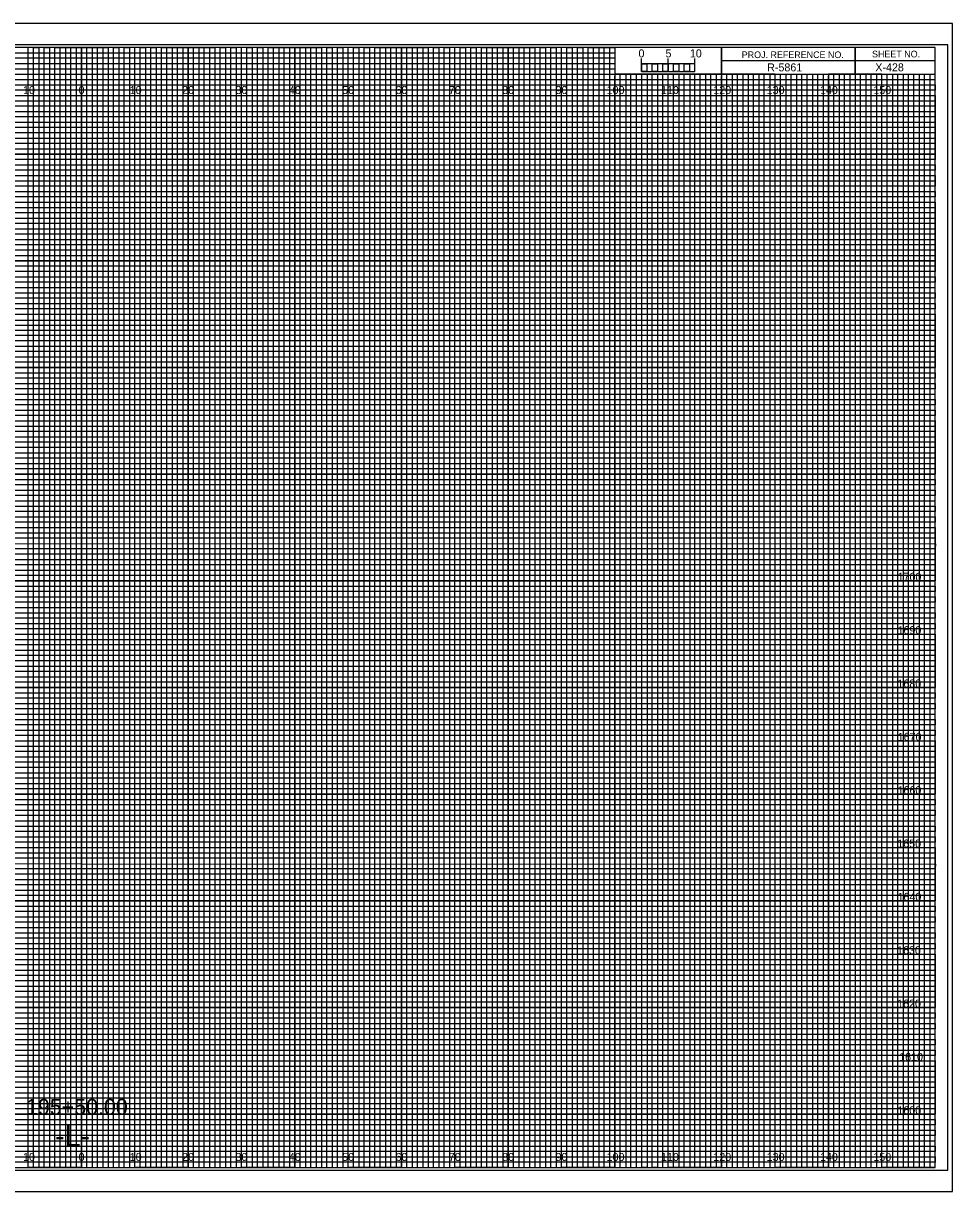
# Model space of a CAD drawing. Extents: x -13 to 323, y -5 to 6154.
# Drawn here: x 149.1 to 323.3, y 5275.5 to 5494.5 of the extents above; entities that cross this region are included whole.
import ezdxf

# ---------------------------------------------------------------- set-up
doc = ezdxf.new("R2010")
doc.units = 0
for name, color, linetype in [('Exist CMT Ground Line', 7, 'Continuous'), ('Prop Horizontal Alignment', 7, 'Continuous'), ('Prop Retaining Wall', 7, 'Continuous'), ('Prop XS Alignment Label', 7, 'Continuous'), ('Prop XS Bar Scale Labels', 7, 'Continuous'), ('Prop XS DDE', 7, 'Continuous'), ('Prop XS DDE Elevations', 7, 'Continuous'), ('Prop XS DDE Slope Text', 7, 'Continuous'), ('Prop XS Earthwork Shape', 7, 'Continuous'), ('Prop XS Elevation Labels', 7, 'Continuous'), ('Prop XS Project Number', 7, 'Continuous'), ('Prop XS Sheet Number', 7, 'Continuous'), ('Prop XS Station Labels', 7, 'Continuous'), ('Raster_Level_0', 7, 'Continuous'), ('Scratch_Level_3', 7, 'Continuous'), ('Sheet Cutting Line CELL', 7, 'Continuous')]:
    doc.layers.add(name, color=color, linetype=linetype)

msp = doc.modelspace()

# ---------------------------------------------------------------- linework, layer by layer
at = {"layer": 'Exist CMT Ground Line'}
for p, q in [((265, 5485.49), (265, 5487.9)), ((265, 5486.9), (265, 5487.9)), ((270, 5485.49), (270, 5487.9)), ((275, 5485.49), (275, 5487.9)), ((275, 5486.9), (275, 5487.9))]:
    msp.add_line(p, q, dxfattribs=at)
for points in [[(275, 5486.9), (265, 5486.9), (265, 5485.49), (275, 5485.49)], [(265, 5486.9), (266, 5486.9), (266, 5485.49), (265, 5485.49)], [(267, 5486.9), (268, 5486.9), (268, 5485.49), (267, 5485.49)], [(269, 5486.9), (270, 5486.9), (270, 5485.49), (269, 5485.49)], [(271, 5486.9), (272, 5486.9), (272, 5485.49), (271, 5485.49)], [(273, 5486.9), (274, 5486.9), (274, 5485.49), (273, 5485.49)]]:
    msp.add_lwpolyline(points, close=True, dxfattribs=at)
at = {"layer": 'Prop Retaining Wall'}
for p, q in [((0, 5489), (260, 5489)), ((260, 5489), (260, 5487.98)), ((260, 5487.98), (0, 5487.98)), ((0, 5487), (260, 5487)), ((260, 5487), (260, 5485.89)), ((260, 5485.89), (0, 5485.89)), ((0, 5484), (320, 5484))]:
    msp.add_line(p, q, dxfattribs=at)
for points in [[(0, 5483), (270, 5483), (320, 5483), (320, 5482), (0, 5482)], [(0, 5481), (320, 5481), (320, 5479), (0, 5479)], [(0, 5478), (320, 5478), (320, 5477), (0, 5476.98)], [(0, 5476), (320, 5476), (320, 5474), (0, 5474)], [(0, 5473), (320, 5473), (320, 5472), (0, 5472)], [(0, 5471), (320, 5471), (320, 5469), (0, 5469)], [(0, 5468), (320, 5468), (320, 5467), (0, 5467)], [(0, 5466), (320, 5466), (320, 5464), (0, 5464)], [(0, 5463), (320, 5463), (320, 5462), (0, 5462)], [(0, 5461), (320, 5461), (320, 5459), (0, 5459)], [(0, 5458), (320, 5458), (320, 5457), (0, 5457)], [(0, 5456), (320, 5456), (320, 5453.95), (320, 5453), (320, 5452), (0, 5452)], [(0, 5454), (320, 5454), (320, 5453), (0, 5453)], [(0, 5451), (320, 5451), (320, 5449), (0, 5449.03)], [(0, 5449.03), (320, 5449), (320, 5448), (0, 5448)], [(0, 5447), (320, 5447), (320, 5446), (0, 5446)], [(0, 5444), (320, 5444), (320, 5443), (0, 5443)], [(0, 5442), (320, 5442), (320, 5441), (0, 5441)], [(-0.07, 5438.89), (320, 5438.89), (320, 5437.88), (-0.07, 5437.88)], [(0, 5437), (320, 5437), (320, 5436), (0, 5436)], [(0, 5434), (320, 5434), (320, 5433), (0, 5433)], [(0, 5432), (320, 5432), (320, 5431), (0, 5431)], [(0, 5429), (320, 5429), (320, 5428), (0, 5428)], [(0, 5427), (320, 5427), (320, 5426), (0, 5426)], [(0, 5424), (320, 5424), (320, 5423), (0, 5423)], [(0, 5422), (320, 5422), (320, 5421), (0, 5421)], [(0, 5419), (320, 5419), (319.99, 5417.98), (0, 5418)], [(0, 5417), (320, 5417), (320, 5416), (0, 5416)], [(0, 5414), (320, 5414), (320, 5413), (0, 5413)], [(0, 5412), (320, 5412), (320, 5411), (0, 5411)], [(0, 5409), (320, 5409), (320, 5408), (0, 5408)], [(0, 5407), (320, 5407), (320, 5406), (0, 5406)], [(0, 5404), (320, 5404), (320, 5403), (0, 5403)], [(0, 5402), (320, 5402), (320, 5401), (0, 5401)], [(0, 5399), (320, 5399), (320, 5398), (0, 5398)], [(0, 5396.99), (320.07, 5396.91), (320, 5396), (0, 5396)], [(0, 5394), (320, 5394), (320, 5393), (0, 5393)], [(0, 5392), (320, 5392), (320, 5391), (0, 5391)], [(0, 5389), (320, 5389), (320, 5388), (0, 5388)], [(0, 5387), (320, 5387), (320, 5386), (0, 5386)], [(0, 5384), (320, 5384), (320, 5383), (0, 5383)], [(0, 5382), (320, 5382), (320, 5381), (0, 5381)], [(0, 5379), (320, 5379), (320, 5378), (0, 5378)], [(0, 5377), (320, 5377), (320, 5376), (0, 5376)], [(0, 5374), (320, 5374), (320, 5373), (0, 5373)], [(0, 5372), (320, 5372), (320, 5371), (0, 5371)], [(0, 5369), (320, 5369), (320, 5368), (0, 5368)], [(0, 5367), (320, 5367), (320, 5366), (0, 5366)], [(0, 5364), (320, 5364), (320, 5363), (0, 5363)], [(0, 5362), (320, 5362), (320, 5361), (0, 5361)], [(0, 5359), (320, 5359), (319.99, 5357.98), (0, 5358)], [(0, 5357), (320, 5357), (320, 5356), (0, 5356)], [(0, 5354), (320, 5354), (320, 5353), (0, 5353)], [(0, 5352), (320, 5352), (320, 5351), (0, 5351)], [(0, 5349), (320, 5349), (320, 5348), (0, 5348)], [(0, 5347), (320, 5347), (320, 5346), (0, 5346)], [(0, 5344), (320, 5344), (320, 5343), (0, 5343)], [(0, 5342), (320, 5342), (320, 5341), (0, 5341)], [(0, 5339), (320, 5339), (320, 5338), (0, 5338)], [(0, 5336.99), (320.07, 5336.91), (320, 5336), (0, 5336)], [(0, 5334), (320, 5334), (320, 5333), (0, 5333)], [(0, 5332), (320, 5332), (320, 5331), (0, 5331)], [(0, 5329), (320, 5329), (320, 5328), (0, 5328)], [(0, 5327), (320, 5327), (320, 5326), (0, 5326)], [(0, 5324), (320, 5324), (320, 5323), (0, 5323)], [(0, 5322), (320, 5322), (320, 5321), (0, 5321)], [(0, 5319), (320, 5319), (320, 5318), (0, 5318)], [(0, 5317), (320, 5317), (320, 5316), (0, 5316)], [(0, 5314), (320, 5314), (320, 5313), (0, 5313)], [(0, 5312), (320, 5312), (320, 5311), (0, 5311)], [(0, 5309), (320, 5309), (320, 5308), (0, 5308)], [(0, 5307), (320, 5307), (320, 5306), (0, 5306)], [(0, 5304), (320, 5304), (320, 5303), (0, 5303)], [(0, 5302), (320, 5302), (320, 5301), (0, 5301)], [(0, 5299), (320, 5299), (320, 5298), (0, 5298)], [(0, 5297), (320, 5297), (320, 5296), (0, 5296)], [(0, 5294), (320, 5294), (320, 5293), (0, 5293)], [(0, 5292), (320, 5292), (320, 5291), (0, 5291)], [(0, 5289), (320, 5289), (320, 5288), (0, 5288)], [(0, 5287), (320, 5287), (320, 5286), (0, 5286)], [(0, 5284), (320, 5284), (320, 5283), (0, 5283)], [(0, 5282), (320, 5282), (320, 5281), (0, 5281)]]:
    msp.add_lwpolyline(points, dxfattribs=at)
at = {"layer": 'Prop XS Alignment Label'}
for p, q in [((305, 5490), (305, 5485)), ((305, 5485), (305, 5490)), ((280, 5487.5), (280, 5485)), ((320, 5487.49), (280, 5487.49)), ((280, 5485), (320, 5485))]:
    msp.add_line(p, q, dxfattribs=at)
for points in [[(320, 5490), (0, 5490), (0, 5280), (320, 5280)], [(280, 5490), (260, 5490), (260, 5485.03), (280, 5485.03)], [(320, 5490), (280, 5490), (280, 5485), (320, 5485)]]:
    msp.add_lwpolyline(points, close=True, dxfattribs=at)
at = {"layer": 'Prop XS DDE'}
msp.add_lwpolyline([(-13.4, 5275.5), (323.3, 5275.5), (323.3, 5494.5), (-13.4, 5494.5)], close=True, dxfattribs=at)
at = {"layer": 'Prop XS DDE Elevations'}
for p, q in [((150, 5280), (150, 5490)), ((160, 5280), (160, 5490)), ((170, 5280), (170, 5490)), ((180, 5280), (180, 5490)), ((190, 5280), (190, 5490)), ((200, 5280), (200, 5490)), ((210, 5280), (210, 5490)), ((220, 5280), (220, 5490)), ((230, 5280), (230, 5490)), ((240, 5280), (240, 5490)), ((250, 5280), (250, 5490)), ((260, 5280), (260, 5484.69)), ((270, 5280), (270, 5484.69)), ((280, 5280), (280, 5484.69)), ((290, 5280), (290, 5484.69)), ((300, 5280), (300, 5484.69)), ((310, 5280), (310, 5484.69)), ((0, 5480), (320, 5480)), ((0, 5470), (320, 5470)), ((0, 5460), (320, 5460)), ((0, 5450), (320, 5450)), ((0, 5440), (320, 5440)), ((0, 5430), (320, 5430)), ((0, 5420), (320, 5420)), ((0, 5410), (320, 5410)), ((0, 5400), (320, 5400)), ((0, 5390), (320, 5390)), ((0, 5380), (320, 5380)), ((0, 5370), (320, 5370)), ((0, 5360), (320, 5360)), ((0, 5350), (320, 5350)), ((0, 5340), (320, 5340)), ((0, 5330), (320, 5330)), ((0, 5320), (320, 5320)), ((0, 5310), (320, 5310)), ((0, 5300), (320, 5300)), ((0, 5290), (320, 5290))]:
    msp.add_line(p, q, dxfattribs=at)
at = {"layer": 'Prop XS DDE Slope Text'}
msp.add_lwpolyline([(-10.8, 5279.5), (322.4, 5279.5), (322.4, 5490.5), (-10.8, 5490.5)], close=True, dxfattribs=at)
at = {"layer": 'Prop XS Earthwork Shape'}
for p, q in [((150, 5490), (140, 5490)), ((150, 5280), (150, 5490)), ((170, 5490), (160, 5490)), ((160, 5490), (160, 5280)), ((170, 5280), (170, 5490)), ((190, 5490), (180, 5490)), ((180, 5490), (180, 5280)), ((190, 5280), (190, 5490)), ((210, 5490), (200, 5490)), ((200, 5490), (200, 5280)), ((210, 5280), (210, 5490)), ((230, 5490), (220, 5490)), ((220, 5490), (220, 5280)), ((230, 5280), (230, 5490)), ((250, 5490), (240, 5490)), ((240, 5490), (240, 5280)), ((250, 5280), (250, 5490)), ((260, 5490), (260, 5280)), ((270, 5280), (270, 5485)), ((290, 5485), (280, 5485)), ((280, 5485), (280, 5280)), ((290, 5280), (290, 5485)), ((310, 5485), (300, 5485)), ((300, 5485), (300, 5280)), ((310, 5280), (310, 5485)), ((160, 5280), (150, 5280)), ((180, 5280), (170, 5280)), ((200, 5280), (190, 5280)), ((220, 5280), (210, 5280)), ((240, 5280), (230, 5280)), ((260, 5280), (250, 5280)), ((280, 5280), (270, 5280)), ((300, 5280), (290, 5280)), ((320, 5280), (310, 5280)), ((320, 5280), (320, 5280))]:
    msp.add_line(p, q, dxfattribs=at)
for points in [[(0, 5480), (320, 5480), (320, 5470), (0, 5470)], [(0, 5460), (320, 5460), (320, 5450), (0, 5450)], [(0, 5440), (320, 5440), (320, 5430), (0, 5430)], [(0, 5420), (320, 5420), (320, 5410), (0, 5410)], [(0, 5400), (320, 5400), (320, 5390), (0, 5390)], [(0, 5380), (320, 5380), (320, 5370), (0, 5370)], [(0, 5360), (320, 5360), (320, 5350), (0, 5350)], [(0, 5340), (320, 5340), (320, 5330), (0, 5330)], [(0, 5320), (320, 5320), (320, 5310), (0, 5310)], [(0, 5300), (320, 5300), (320, 5290), (0, 5290)]]:
    msp.add_lwpolyline(points, dxfattribs=at)
at = {"layer": 'Prop XS Elevation Labels'}
for p, q in [((267, 5485), (266.01, 5485)), ((266.01, 5485), (266.01, 5280)), ((267, 5280), (267, 5485)), ((269, 5485), (268, 5485)), ((268, 5485), (268, 5280)), ((269, 5280), (269, 5485)), ((266.01, 5280), (265, 5280)), ((268, 5280), (267, 5280))]:
    msp.add_line(p, q, dxfattribs=at)
for points in [[(150, 5280), (151, 5280), (151, 5490), (152, 5490), (152, 5280)], [(152, 5280), (153, 5280), (153, 5490), (154, 5490), (154, 5280)], [(155, 5280), (156, 5280), (156, 5490), (157, 5490), (157, 5280)], [(157, 5280), (158, 5280), (158, 5490), (159, 5490), (159, 5280)], [(160, 5280), (161, 5280), (161, 5490), (162, 5490), (162, 5280)], [(162, 5280), (163, 5280), (163, 5490), (164, 5490), (164, 5280)], [(165, 5280), (166, 5280), (166, 5490), (167, 5490), (167, 5280)], [(167, 5280), (168, 5280), (168, 5490), (169, 5490), (169, 5280)], [(170, 5280), (171, 5280), (171, 5490), (172, 5490), (172, 5280)], [(172, 5280), (173, 5280), (173, 5490), (174, 5490), (174, 5280)], [(175, 5280), (176, 5280), (176, 5490), (177, 5490), (177, 5280)], [(177, 5280), (178, 5280), (178, 5490), (179, 5490), (179, 5280)], [(180, 5280), (181, 5280), (181, 5490), (182, 5490), (182, 5280)], [(182, 5280), (183, 5280), (183, 5490), (184, 5490), (184, 5280)], [(185, 5280), (186, 5280), (186, 5490), (187, 5490), (187, 5280)], [(187, 5280), (188, 5280), (188, 5490), (189, 5490), (189, 5280)], [(190, 5280), (191, 5280), (191, 5490), (192, 5490), (192, 5280)], [(192, 5280), (193, 5280), (193, 5490), (194, 5490), (194, 5280)], [(195, 5280), (196, 5280), (196, 5490), (197, 5490), (197, 5280)], [(197, 5280), (198, 5280), (198, 5490), (199, 5490), (199, 5280)], [(200, 5280), (201, 5280), (201, 5490), (202, 5490), (202, 5280)], [(202, 5280), (203, 5280), (203, 5490), (204, 5490), (204, 5280)], [(205, 5280), (206, 5280), (206, 5490), (207, 5490), (207, 5280)], [(207, 5280), (208, 5280), (208, 5490), (209, 5490), (209, 5280)], [(210, 5280), (211, 5280), (211, 5490), (212, 5490), (212, 5280)], [(212, 5280), (213, 5280), (213, 5490), (214, 5490), (214, 5280)], [(215, 5280), (216, 5280), (216, 5490), (217, 5490), (217, 5280)], [(217, 5280), (218, 5280), (218, 5490), (219, 5490), (219, 5280)], [(220, 5280), (221, 5280), (221, 5490), (222, 5490), (222, 5280)], [(222, 5280), (223, 5280), (223, 5490), (224, 5490), (224, 5280)], [(225, 5280), (226, 5280), (226, 5490), (227, 5490), (227, 5280)], [(227, 5280), (228, 5280), (228, 5490), (229, 5490), (229, 5280)], [(230, 5280), (231, 5280), (231, 5490), (232, 5490), (232, 5280)], [(232, 5280), (233, 5280), (233, 5490), (234, 5490), (234, 5280)], [(235, 5280), (236, 5280), (236, 5490), (237, 5490), (237, 5280)], [(237, 5280), (238, 5280), (238, 5490), (239, 5490), (239, 5280)], [(240, 5280), (241, 5280), (241, 5490), (242, 5490), (242, 5280)], [(242, 5280), (243, 5280), (243, 5490), (244, 5490), (244, 5280)], [(245, 5280), (246, 5280), (246, 5490), (247, 5490), (247, 5280)], [(247, 5280), (248, 5280), (248, 5490), (249, 5490), (249, 5280)], [(250, 5280), (251, 5280), (251, 5490), (252, 5490), (252, 5280)], [(252, 5280), (253, 5280), (253, 5490), (254, 5490), (254, 5280)], [(255, 5280), (256, 5280), (256, 5490), (257, 5490), (257, 5280)], [(257, 5280), (258, 5280), (258, 5490), (259, 5490), (259, 5280)], [(260, 5280), (261, 5280), (261, 5485), (262.02, 5485), (262.02, 5280)], [(262, 5280), (263, 5280), (263, 5485), (263.99, 5485), (263.99, 5280)], [(270, 5280), (270.98, 5280), (270.98, 5485), (272, 5485), (272, 5280)], [(272, 5280), (273, 5280), (273, 5485), (274.05, 5485), (274.05, 5280)], [(275, 5280), (276, 5280), (276, 5485), (277, 5485), (277, 5280)], [(277, 5280), (278, 5280), (278, 5485), (279, 5485), (279, 5280)], [(280, 5280), (281, 5280), (281, 5485), (282, 5485), (282, 5280)], [(282, 5280), (283, 5280), (283, 5485), (284, 5485), (284, 5280)], [(285, 5280), (286, 5280), (286, 5485), (287, 5485), (287, 5280)], [(287, 5280), (288, 5280), (288, 5485), (289, 5485), (289, 5280)], [(290, 5280), (291, 5280), (291, 5485), (292, 5485), (292, 5280)], [(292, 5280), (293, 5280), (293, 5485), (294, 5485), (294, 5280)], [(295, 5280), (296, 5280), (296, 5485), (297, 5485), (297, 5280)], [(297, 5280), (298, 5280), (298, 5485), (299, 5485), (299, 5280)], [(300, 5280), (301, 5280), (301, 5485), (302, 5485), (302, 5280)], [(302, 5280), (303, 5280), (303, 5485), (304, 5485), (304, 5280)], [(305, 5280), (306, 5280), (306, 5485), (307, 5485), (307, 5280)], [(307, 5280), (308, 5280), (308, 5485), (309, 5485), (309, 5280)], [(310, 5280), (311, 5280), (311, 5485), (312, 5485), (312, 5280)], [(312, 5280), (313, 5280), (313, 5485), (314, 5485), (314, 5280)], [(315, 5280), (316, 5280), (316, 5485), (317, 5485), (317, 5280)], [(317, 5280), (318, 5280), (318, 5485), (319, 5485), (319, 5280)]]:
    msp.add_lwpolyline(points, dxfattribs=at)
at = {"layer": 'Prop XS Station Labels'}
for points in [[(145, 5280), (155, 5280), (155, 5490), (165, 5490), (165, 5280), (175, 5280), (175, 5490), (185, 5490), (185, 5280), (195, 5280), (195, 5490), (205, 5490), (205, 5280), (215, 5280), (215, 5490), (225, 5490), (225, 5280), (235, 5280), (235, 5490), (245, 5490), (245, 5280), (255, 5280), (255, 5490), (259.93, 5490), (260, 5490), (260, 5485), (264.99, 5485), (264.99, 5280), (275, 5280), (275, 5485), (285, 5485), (285, 5280), (295, 5280), (295, 5485), (305, 5485), (305, 5280), (315, 5280), (315, 5485)], [(0, 5485), (275, 5485)], [(0, 5465), (320, 5465), (320, 5475), (0, 5475)], [(0, 5445), (320, 5445), (320, 5455), (0, 5455)], [(0, 5425), (320, 5425), (320, 5435), (0, 5435)], [(0, 5405), (320, 5405), (320, 5415), (0, 5415)], [(0, 5385), (320, 5385), (320, 5395), (0, 5395)], [(0, 5365), (320, 5365), (320, 5375), (0, 5375)], [(0, 5345), (320, 5345), (320, 5355), (0, 5355)], [(0, 5325), (320, 5325), (320, 5335), (0, 5335)], [(0, 5305), (320, 5305), (320, 5315), (0, 5315)], [(0, 5285), (320, 5285), (320, 5295), (0, 5295)]]:
    msp.add_lwpolyline(points, dxfattribs=at)
at = {"layer": 'Sheet Cutting Line CELL'}
for p, q in [((323.3, 5494.5), (-13.4, 5494.5)), ((-13.4, 5275.5), (323.3, 5275.5))]:
    msp.add_line(p, q, dxfattribs=at)

# ---------------------------------------------------------------- texts
at = {"layer": 'Exist CMT Ground Line'}
msp.add_text('0', height=1.5, dxfattribs=at).set_placement((264.41, 5488.12))
at = {"layer": 'Prop Horizontal Alignment'}
msp.add_text('195+50.00', height=3, dxfattribs=at).set_placement((149.59, 5289.89))
at = {"layer": 'Prop XS Alignment Label'}
for s, height, p in [('PROJ. REFERENCE NO.', 1.25, (283.77, 5487.99)), ('SHEET NO.', 1.25, (308.19, 5488.12)), ('-L-', 4, (155.06, 5284))]:
    msp.add_text(s, height=height, dxfattribs=at).set_placement(p)
at = {"layer": 'Prop XS Bar Scale Labels'}
for s, p in [('5', (269.47, 5488.12)), ('10', (274.04, 5488.12))]:
    msp.add_text(s, height=1.5, dxfattribs=at).set_placement(p)
at = {"layer": 'Prop XS Project Number'}
msp.add_text('R-5861', height=1.5, dxfattribs=at).set_placement((288.53, 5485.5))
at = {"layer": 'Prop XS Sheet Number'}
msp.add_text('X-428', height=1.5, dxfattribs=at).set_placement((308.8, 5485.51))
at = {"layer": 'Raster_Level_0'}
for s, p in [('10', (149.04, 5481.25)), ('0', (159.45, 5481.25)), ('0', (159.45, 5481.25)), ('10', (169.04, 5481.25)), ('20', (178.86, 5481.25)), ('30', (188.86, 5481.25)), ('40', (198.86, 5481.25)), ('50', (208.86, 5481.25)), ('60', (218.86, 5481.25)), ('70', (228.86, 5481.25)), ('80', (238.86, 5481.25)), ('90', (248.86, 5481.25)), ('100', (258.44, 5481.25)), ('110', (268.62, 5481.25)), ('120', (278.44, 5481.25)), ('130', (288.44, 5481.25)), ('140', (298.44, 5481.25)), ('150', (308.44, 5481.25)), ('10', (149.04, 5281.25)), ('0', (159.45, 5281.25)), ('0', (159.45, 5281.25)), ('10', (169.04, 5281.25)), ('20', (178.86, 5281.25)), ('30', (188.86, 5281.25)), ('40', (198.86, 5281.25)), ('50', (208.86, 5281.25)), ('60', (218.86, 5281.25)), ('70', (228.86, 5281.25)), ('80', (238.86, 5281.25)), ('90', (248.86, 5281.25)), ('100', (258.44, 5281.25)), ('110', (268.62, 5281.25)), ('120', (278.44, 5281.25)), ('130', (288.44, 5281.25)), ('140', (298.44, 5281.25)), ('150', (308.44, 5281.25))]:
    msp.add_text(s, height=1.5, dxfattribs=at).set_placement(p)
at = {"layer": 'Scratch_Level_3'}
for s, p in [('1700', (312.98, 5390)), ('1690', (312.97, 5380)), ('1680', (312.95, 5370)), ('1670', (313, 5360)), ('1660', (312.97, 5350)), ('1650', (312.92, 5340)), ('1640', (312.97, 5330)), ('1630', (312.89, 5320)), ('1620', (312.9, 5310)), ('1610', (313.28, 5300)), ('1600', (312.95, 5290))]:
    msp.add_text(s, height=1.5, dxfattribs=at).set_placement(p)

doc.saveas('drawing.dxf')
